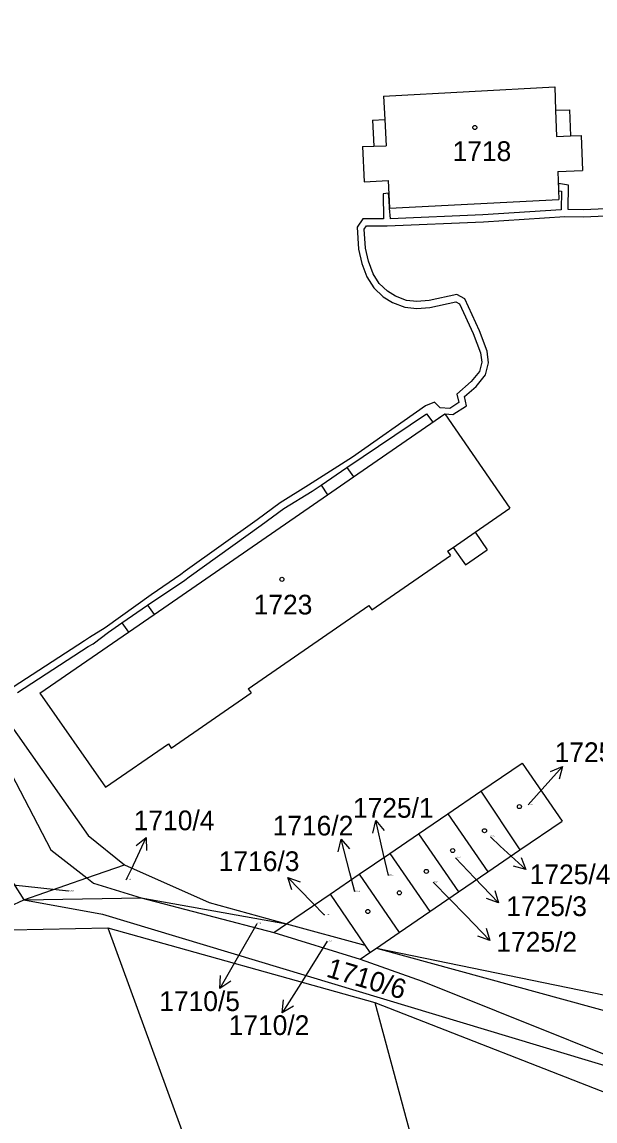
# Model space of a CAD drawing. Extents: x -785744 to -782822, y -1067550 to -1063910.
# Drawn here: x -784534.4 to -784485, y -1064654.7 to -1064559.9 of the extents above; entities that cross this region are included whole.
import ezdxf

# ---------------------------------------------------------------- set-up
doc = ezdxf.new("R2010")
doc.units = 0
for name, color, linetype in [('Hranice parcel', 7, 'Continuous'), ('Parcelní čísla', 7, 'Continuous'), ('Pop_ČP_popisy', 7, 'Continuous'), ('Vnitřní kresba', 7, 'Continuous'), ('Věcná břemena k části', 7, 'Continuous'), ('Značky budov', 7, 'Continuous')]:
    doc.layers.add(name, color=color, linetype=linetype)

msp = doc.modelspace()

# ---------------------------------------------------------------- linework, layer by layer
at = {"layer": 'Hranice parcel'}
for points in [[(-784568.99, -1064559.88), (-784531.86, -1064631.29)], [(-784503.19, -1064566.29), (-784488.45, -1064565.48)], [(-784503.19, -1064566.29), (-784503.08, -1064568.3)], [(-784488.45, -1064565.48), (-784488.37, -1064567.5)], [(-784488.37, -1064567.5), (-784487.16, -1064567.46)], [(-784487.16, -1064567.46), (-784487.08, -1064569.71)], [(-784504.16, -1064568.36), (-784503.08, -1064568.3)], [(-784504.16, -1064568.36), (-784504.05, -1064570.6)], [(-784487.08, -1064569.71), (-784486.17, -1064569.67)], [(-784486.17, -1064569.67), (-784486.06, -1064572.7)], [(-784505.02, -1064570.63), (-784504.05, -1064570.6)], [(-784505.02, -1064570.63), (-784504.86, -1064573.66)], [(-784488.17, -1064572.78), (-784486.06, -1064572.7)], [(-784488.17, -1064572.78), (-784488.08, -1064575.19)], [(-784504.86, -1064573.66), (-784502.81, -1064573.56)], [(-784502.81, -1064573.56), (-784502.69, -1064575.93)], [(-784502.69, -1064575.93), (-784488.08, -1064575.19)], [(-784505.8, -1064599.12), (-784497.92, -1064593.68)], [(-784497.92, -1064593.68), (-784492.31, -1064601.81)], [(-784508.58, -1064599.84), (-784506.35, -1064598.31)], [(-784506.35, -1064598.31), (-784505.8, -1064599.12)], [(-784508.58, -1064599.84), (-784508.02, -1064600.65)], [(-784522.97, -1064610.98), (-784508.02, -1064600.65)], [(-784495.31, -1064603.88), (-784492.31, -1064601.81)], [(-784495.31, -1064603.88), (-784494.26, -1064605.4)], [(-784497.7, -1064605.53), (-784497.21, -1064605.19)], [(-784497.21, -1064605.19), (-784496.15, -1064606.71)], [(-784504.22, -1064610.58), (-784497.44, -1064605.9)], [(-784497.7, -1064605.53), (-784497.44, -1064605.9)], [(-784496.15, -1064606.71), (-784494.26, -1064605.4)], [(-784525.75, -1064611.7), (-784523.53, -1064610.17)], [(-784523.53, -1064610.17), (-784522.97, -1064610.98)], [(-784514.86, -1064617.38), (-784504.48, -1064610.21)], [(-784504.48, -1064610.21), (-784504.22, -1064610.58)], [(-784525.75, -1064611.7), (-784525.19, -1064612.51)], [(-784532.81, -1064617.77), (-784525.19, -1064612.51)], [(-784514.86, -1064617.38), (-784514.6, -1064617.75)], [(-784532.81, -1064617.77), (-784527.16, -1064625.87)], [(-784521.49, -1064622.5), (-784514.6, -1064617.75)], [(-784544.16, -1064619.87), (-784534.19, -1064635.6)], [(-784535.69, -1064620), (-784528.64, -1064630.04)], [(-784527.16, -1064625.87), (-784521.74, -1064622.13)], [(-784521.74, -1064622.13), (-784521.49, -1064622.5)], [(-784494.81, -1064626.22), (-784491.25, -1064623.79)], [(-784491.25, -1064623.79), (-784487.82, -1064628.81)], [(-784497.66, -1064628.17), (-784494.81, -1064626.22)], [(-784494.81, -1064626.22), (-784491.45, -1064631.29)], [(-784500.19, -1064629.89), (-784497.66, -1064628.17)], [(-784497.66, -1064628.17), (-784494.21, -1064633.18)], [(-784491.45, -1064631.29), (-784487.82, -1064628.81)], [(-784502.67, -1064631.59), (-784500.19, -1064629.89)], [(-784500.19, -1064629.89), (-784496.73, -1064634.91)], [(-784528.64, -1064630.04), (-784525.51, -1064632.56)], [(-784531.86, -1064631.29), (-784528.77, -1064633.7)], [(-784505.29, -1064633.38), (-784502.67, -1064631.59)], [(-784502.67, -1064631.59), (-784499.2, -1064636.6)], [(-784494.21, -1064633.18), (-784491.45, -1064631.29)], [(-784528.77, -1064633.7), (-784525.51, -1064632.56)], [(-784525.51, -1064632.56), (-784518.23, -1064635.83)], [(-784507.8, -1064635.09), (-784505.29, -1064633.38)], [(-784505.29, -1064633.38), (-784501.86, -1064638.42)], [(-784496.73, -1064634.91), (-784494.21, -1064633.18)], [(-784534.19, -1064635.6), (-784528.77, -1064633.7)], [(-784528.77, -1064633.7), (-784528.2, -1064634.14)], [(-784528.2, -1064634.14), (-784524.08, -1064635.43)], [(-784534.19, -1064635.6), (-784524.08, -1064635.43)], [(-784524.08, -1064635.43), (-784511.56, -1064637.65)], [(-784524.08, -1064635.43), (-784512.66, -1064638.41)], [(-784511.56, -1064637.65), (-784507.8, -1064635.09)], [(-784507.8, -1064635.09), (-784504.8, -1064639.5)], [(-784499.2, -1064636.6), (-784496.73, -1064634.91)], [(-784535.43, -1064636.17), (-784534.19, -1064635.6)], [(-784534.19, -1064635.6), (-784527.43, -1064636.84)], [(-784518.23, -1064635.83), (-784511.56, -1064637.65)], [(-784527.43, -1064636.84), (-784474.5, -1064652.79)], [(-784501.86, -1064638.42), (-784499.2, -1064636.6)], [(-784535.33, -1064638.17), (-784526.97, -1064638.02)], [(-784526.97, -1064638.02), (-784493.67, -1064729.25)], [(-784526.97, -1064638.02), (-784503.96, -1064644.44)], [(-784512.66, -1064638.41), (-784511.56, -1064637.65)], [(-784512.66, -1064638.41), (-784505.2, -1064640.7)], [(-784511.56, -1064637.65), (-784504.8, -1064639.5)], [(-784503.82, -1064639.77), (-784501.86, -1064638.42)], [(-784505.2, -1064640.7), (-784504.37, -1064640.14)], [(-784504.8, -1064639.5), (-784504.37, -1064640.14)], [(-784504.37, -1064640.14), (-784503.82, -1064639.77)], [(-784503.82, -1064639.77), (-784470.82, -1064646.54)], [(-784503.82, -1064639.77), (-784468.87, -1064649.32)], [(-784505.2, -1064640.7), (-784499.87, -1064642.61)], [(-784499.87, -1064642.61), (-784474.5, -1064652.79)], [(-784503.96, -1064644.44), (-784482.03, -1064653.02)], [(-784503.96, -1064644.44), (-784497.53, -1064668.22)]]:
    msp.add_lwpolyline(points, dxfattribs=at)
at = {"layer": 'Pop_ČP_popisy'}
for p, q in [((-784489.78, -1064626.33), (-784487.77, -1064624.103)), ((-784503.19, -1064631.68), (-784503.862, -1064628.756)), ((-784524.93, -1064632.94), (-784523.645, -1064630.229)), ((-784506.11, -1064633.26), (-784506.863, -1064630.356)), ((-784493.14, -1064630.95), (-784490.937, -1064632.987)), ((-784509.36, -1064635.82), (-784511.444, -1064633.662)), ((-784495.36, -1064633.68), (-784493.284, -1064635.845)), ((-784496.12, -1064636.95), (-784494.027, -1064639.099)), ((-784515.82, -1064640.62), (-784517.302, -1064643.228)), ((-784510.33, -1064642.8), (-784511.927, -1064645.34))]:
    msp.add_line(p, q, dxfattribs=at)
for points in [[(-784488.811, -1064624.51), (-784487.77, -1064624.103), (-784488.069, -1064625.18)], [(-784490.74, -1064627.39), (-784489.78, -1064626.33)], [(-784504.125, -1064629.843), (-784503.862, -1064628.756), (-784503.151, -1064629.619)], [(-784524.525, -1064630.919), (-784523.645, -1064630.229), (-784523.622, -1064631.347)], [(-784507.096, -1064631.45), (-784506.863, -1064630.356), (-784506.128, -1064631.199)], [(-784493.99, -1064630.17), (-784493.14, -1064630.95)], [(-784502.77, -1064633.5), (-784503.19, -1064631.68)], [(-784497, -1064631.96), (-784495.36, -1064633.68)], [(-784491.332, -1064631.941), (-784490.937, -1064632.987), (-784492.011, -1064632.675)], [(-784525.38, -1064633.88), (-784524.93, -1064632.94)], [(-784511.109, -1064634.729), (-784511.444, -1064633.662), (-784510.39, -1064634.034)], [(-784505.68, -1064634.91), (-784506.11, -1064633.26)], [(-784530.35, -1064634.85), (-784535.13, -1064634.32)], [(-784498.92, -1064634.08), (-784496.12, -1064636.95)], [(-784493.615, -1064634.778), (-784493.284, -1064635.845), (-784494.337, -1064635.47)], [(-784508.3, -1064636.91), (-784509.36, -1064635.82)], [(-784514.13, -1064637.65), (-784515.82, -1064640.62)], [(-784494.366, -1064638.034), (-784494.027, -1064639.099), (-784495.083, -1064638.732)], [(-784508.05, -1064639.17), (-784510.33, -1064642.8)], [(-784516.373, -1064642.606), (-784517.302, -1064643.228), (-784517.243, -1064642.112)], [(-784510.971, -1064644.759), (-784511.927, -1064645.34), (-784511.818, -1064644.227)]]:
    msp.add_lwpolyline(points, dxfattribs=at)
at = {"layer": 'Vnitřní kresba'}
for points in [[(-784488.37, -1064567.5), (-784488.28, -1064569.75)], [(-784503.08, -1064568.3), (-784502.96, -1064570.55)], [(-784488.28, -1064569.75), (-784487.08, -1064569.71)], [(-784504.05, -1064570.6), (-784502.96, -1064570.55)], [(-784508.02, -1064600.65), (-784505.8, -1064599.12)], [(-784497.21, -1064605.19), (-784495.31, -1064603.88)], [(-784525.19, -1064612.51), (-784522.97, -1064610.98)]]:
    msp.add_lwpolyline(points, dxfattribs=at)
at = {"layer": 'Věcná břemena k části'}
for points in [[(-784488.13, -1064573.82), (-784488.11, -1064574.43)], [(-784487.27, -1064573.94), (-784488.13, -1064573.82)], [(-784487.3, -1064576.06), (-784487.27, -1064573.94)], [(-784502.76, -1064574.64), (-784503.24, -1064574.69)], [(-784503.24, -1064574.69), (-784503.21, -1064576.87)], [(-784502.72, -1064575.24), (-784502.76, -1064574.64)], [(-784488.11, -1064574.43), (-784487.87, -1064574.46)], [(-784487.87, -1064574.46), (-784487.9, -1064576.07)], [(-784502.69, -1064575.93), (-784502.72, -1064575.24)], [(-784502.61, -1064576.86), (-784502.69, -1064575.93)], [(-784494.63, -1064576.51), (-784502.61, -1064576.86)], [(-784487.9, -1064576.07), (-784494.63, -1064576.51)], [(-784494.59, -1064577.11), (-784487.59, -1064576.65)], [(-784487.59, -1064576.65), (-784485.96, -1064576.69)], [(-784485.96, -1064576.09), (-784487.3, -1064576.06)], [(-784482.18, -1064575.9), (-784485.96, -1064576.09)], [(-784485.96, -1064576.69), (-784482.16, -1064576.5)], [(-784504.98, -1064576.86), (-784505.48, -1064577.59)], [(-784505.48, -1064577.59), (-784505.36, -1064579.47)], [(-784503.21, -1064576.87), (-784504.98, -1064576.86)], [(-784504.86, -1064577.75), (-784504.66, -1064577.46)], [(-784504.76, -1064579.39), (-784504.86, -1064577.75)], [(-784504.66, -1064577.46), (-784502.9, -1064577.47)], [(-784502.9, -1064577.47), (-784494.59, -1064577.11)], [(-784505.36, -1064579.47), (-784505.08, -1064580.7)], [(-784504.5, -1064580.52), (-784504.76, -1064579.39)], [(-784504.1, -1064581.59), (-784504.5, -1064580.52)], [(-784505.08, -1064580.7), (-784504.64, -1064581.85)], [(-784504.64, -1064581.85), (-784504.03, -1064582.82)], [(-784503.57, -1064582.44), (-784504.1, -1064581.59)], [(-784502.86, -1064583.11), (-784503.57, -1064582.44)], [(-784504.03, -1064582.82), (-784503.22, -1064583.59)], [(-784502.18, -1064583.53), (-784502.86, -1064583.11)], [(-784496.87, -1064583.38), (-784499.28, -1064583.9)], [(-784496.19, -1064583.77), (-784496.87, -1064583.38)], [(-784503.22, -1064583.59), (-784502.44, -1064584.07)], [(-784502.44, -1064584.07), (-784501.37, -1064584.48)], [(-784501.23, -1064583.9), (-784502.18, -1064583.53)], [(-784500.32, -1064583.98), (-784501.23, -1064583.9)], [(-784499.28, -1064583.9), (-784500.32, -1064583.98)], [(-784499.2, -1064584.5), (-784496.97, -1064584.02)], [(-784496.97, -1064584.02), (-784496.65, -1064584.19)], [(-784496.65, -1064584.19), (-784495.48, -1064586.75)], [(-784494.92, -1064586.51), (-784496.19, -1064583.77)], [(-784501.37, -1064584.48), (-784500.32, -1064584.58)], [(-784500.32, -1064584.58), (-784499.2, -1064584.5)], [(-784495.48, -1064586.75), (-784494.85, -1064588.41)], [(-784494.27, -1064588.27), (-784494.92, -1064586.51)], [(-784494.85, -1064588.41), (-784494.74, -1064589.23)], [(-784494.14, -1064589.27), (-784494.27, -1064588.27)], [(-784494.94, -1064590.02), (-784495.65, -1064590.9)], [(-784494.74, -1064589.23), (-784494.94, -1064590.02)], [(-784494.4, -1064590.3), (-784494.14, -1064589.27)], [(-784495.65, -1064590.9), (-784496.89, -1064591.97)], [(-784495.21, -1064591.32), (-784494.4, -1064590.3)], [(-784496.89, -1064591.97), (-784496.72, -1064592.71)], [(-784496.23, -1064592.19), (-784495.21, -1064591.32)], [(-784498.82, -1064592.68), (-784499.57, -1064593)], [(-784498.31, -1064593.15), (-784498.82, -1064592.68)], [(-784496.72, -1064592.71), (-784497.5, -1064593.21)], [(-784496.04, -1064592.99), (-784496.23, -1064592.19)], [(-784506.35, -1064598.31), (-784499.49, -1064593.67)], [(-784499.57, -1064593), (-784505.88, -1064597.4)], [(-784499.49, -1064593.67), (-784498.95, -1064594.39)], [(-784498.45, -1064594.05), (-784497.92, -1064593.68)], [(-784497.5, -1064593.21), (-784498.31, -1064593.15)], [(-784497.92, -1064593.68), (-784497.24, -1064593.74)], [(-784497.24, -1064593.74), (-784496.04, -1064592.99)], [(-784498.95, -1064594.39), (-784498.45, -1064594.05)], [(-784505.88, -1064597.4), (-784509.67, -1064599.84)], [(-784508.58, -1064599.84), (-784506.35, -1064598.31)], [(-784509.67, -1064599.84), (-784512.12, -1064601.34)], [(-784511.78, -1064601.84), (-784509.35, -1064600.34)], [(-784509.35, -1064600.34), (-784508.58, -1064599.84)], [(-784512.12, -1064601.34), (-784514.1, -1064602.81)], [(-784513.74, -1064603.29), (-784511.78, -1064601.84)], [(-784514.1, -1064602.81), (-784520.3, -1064607.24)], [(-784519.94, -1064607.72), (-784513.74, -1064603.29)], [(-784523.53, -1064610.17), (-784520.31, -1064608.02)], [(-784520.67, -1064607.54), (-784523.23, -1064609.3)], [(-784520.3, -1064607.24), (-784520.67, -1064607.54)], [(-784520.31, -1064608.02), (-784519.94, -1064607.72)], [(-784523.23, -1064609.3), (-784527.19, -1064612.14)], [(-784525.75, -1064611.7), (-784523.53, -1064610.17)], [(-784526.9, -1064612.52), (-784525.75, -1064611.7)], [(-784527.19, -1064612.14), (-784528.53, -1064612.98)], [(-784528.21, -1064613.5), (-784526.9, -1064612.52)], [(-784528.96, -1064613.25), (-784535.13, -1064617.25)], [(-784534.73, -1064617.71), (-784528.64, -1064613.75)], [(-784528.53, -1064612.98), (-784528.96, -1064613.25)], [(-784528.64, -1064613.75), (-784528.21, -1064613.5)]]:
    msp.add_lwpolyline(points, dxfattribs=at)
at = {"layer": 'Značky budov'}
for centre in [(-784495.33, -1064568.98), (-784511.96, -1064607.95), (-784491.49, -1064627.55), (-784494.5, -1064629.63), (-784497.24, -1064631.34), (-784499.51, -1064633.14), (-784501.83, -1064634.99), (-784504.55, -1064636.6)]:
    msp.add_circle(centre, 0.175, dxfattribs=at)

# ---------------------------------------------------------------- texts
at = {"layer": 'Parcelní čísla'}
for s, height, p in [('1718', 1.7, (-784497.25, -1064571.87)), ('1723', 1.7, (-784514.39, -1064610.98)), ('1725/5', 0.1, (-784490.74, -1064627.39)), ('1725/4', 0.1, (-784493.99, -1064630.17)), ('1725/3', 0.1, (-784497, -1064631.96)), ('1725/1', 0.1, (-784502.77, -1064633.5)), ('1710/4', 0.1, (-784525.38, -1064633.88)), ('1725/2', 0.1, (-784498.92, -1064634.08)), ('1710/3', 0.1, (-784530.35, -1064634.85)), ('1716/2', 0.1, (-784505.68, -1064634.91)), ('1716/3', 0.1, (-784508.3, -1064636.91)), ('1710/5', 0.1, (-784514.13, -1064637.65)), ('1710/2', 0.1, (-784508.05, -1064639.17))]:
    msp.add_text(s, height=height, dxfattribs=at).set_placement(p)
msp.add_text('1710/6', height=1.7, rotation=343.20753, dxfattribs=at).set_placement((-784508.22, -1064642.19))
at = {"layer": 'Pop_ČP_popisy'}
for s, p in [('1725/5', (-784488.455, -1064623.71)), ('1725/1', (-784505.838, -1064628.51)), ('1710/4', (-784524.723, -1064629.59)), ('1716/2', (-784512.756, -1064630.04)), ('1716/3', (-784517.399, -1064633.11)), ('1725/4', (-784490.603, -1064634.24)), ('1725/3', (-784492.626, -1064636.99)), ('1725/2', (-784493.473, -1064640.06)), ('1710/5', (-784522.526, -1064645.18)), ('1710/2', (-784516.543, -1064647.25))]:
    msp.add_text(s, height=1.7, dxfattribs=at).set_placement(p)

doc.saveas('drawing.dxf')
